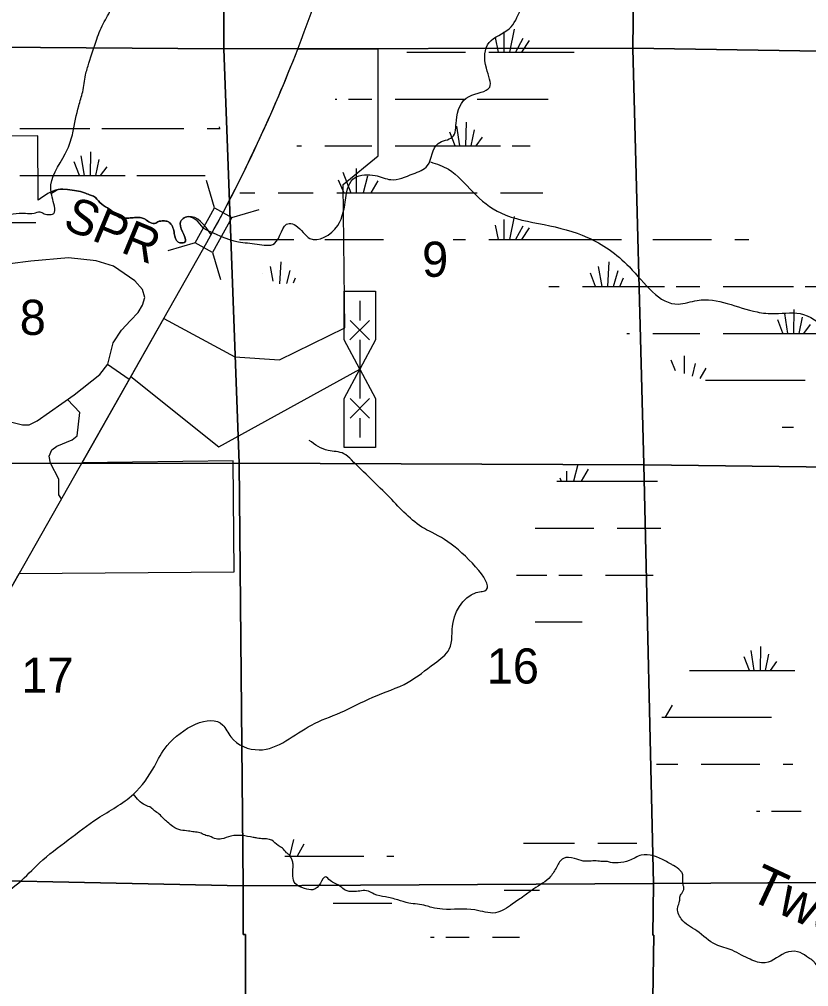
# Model space of a CAD drawing. Extents: x 380424 to 701066, y 1117407 to 1412949.
# Drawn here: x 582278 to 592389, y 1377653 to 1390037 of the extents above; entities that cross this region are included whole.
import ezdxf

# ---------------------------------------------------------------- set-up
doc = ezdxf.new("R2010")
doc.units = 0
for name, color, linetype in [('Bridges and Drawbridges US Highways', 7, 'Continuous'), ('Local Roads Improved', 7, 'Continuous'), ('Local Roads Paved', 7, 'Continuous'), ('Local Roads Related Cells', 7, 'Continuous'), ('Local Roads Related Text', 7, 'Continuous'), ('Narrow River Creek and Branch and Slough', 7, 'Continuous'), ('Narrow River Creek and Branch and Slough Text', 7, 'Continuous'), ('Section Lines', 7, 'Continuous'), ('Section Numbers', 7, 'Continuous'), ('State Park', 7, 'Continuous'), ('Swamps', 7, 'Continuous'), ('US Routes Highway Center Lines', 7, 'Continuous')]:
    doc.layers.add(name, color=color, linetype=linetype)

msp = doc.modelspace()

# ---------------------------------------------------------------- linework, layer by layer
at = {"layer": 'Bridges and Drawbridges US Highways'}
for p, q in [((584777, 1387624), (584676, 1387972)), ((585001, 1387501), (585349, 1387601)), ((584529, 1387176), (584182, 1387075)), ((584754, 1387052), (584854, 1386705))]:
    msp.add_line(p, q, dxfattribs=at)
msp.add_lwpolyline([(584529, 1387176), (584777, 1387624), (585001, 1387501), (584754, 1387052)], close=True, dxfattribs=at)
at = {"layer": 'Local Roads Improved'}
msp.add_lwpolyline([(583706, 1385465), (584834, 1384565), (586639, 1385557)], dxfattribs=at)
at = {"layer": 'Local Roads Paved'}
msp.add_line((583683, 1385425), (583406, 1385618), dxfattribs=at)
for points in [[(583758, 1386691), (583484, 1386877), (583261, 1386947), (582908, 1386984), (582425, 1386942), (582155, 1386905)], [(582164, 1384883), (582318, 1384846), (582406, 1384846), (582508, 1384897), (582982, 1385232), (583307, 1385492), (583410, 1385622), (583479, 1385896), (583586, 1386059), (583702, 1386180), (583800, 1386282), (583856, 1386380), (583884, 1386477), (583856, 1386580), (583758, 1386691)], [(582818, 1383898), (582784, 1383951), (582784, 1384149), (582676, 1384355), (582658, 1384445), (582694, 1384526), (582757, 1384571), (582954, 1384652), (583017, 1384705), (583053, 1385002), (582894, 1385170)]]:
    msp.add_lwpolyline(points, dxfattribs=at)
at = {"layer": 'Local Roads Related Cells'}
for p, q in [((586439, 1385932), (586439, 1386557)), ((586439, 1386557), (586839, 1386557)), ((586839, 1386557), (586839, 1385932)), ((586639, 1386432), (586639, 1386182)), ((586762, 1386182), (586512, 1385932)), ((586764, 1385932), (586514, 1386182)), ((586639, 1385557), (586439, 1385932)), ((586839, 1385932), (586639, 1385557)), ((586639, 1385932), (586639, 1385182)), ((586439, 1385182), (586639, 1385557)), ((586639, 1385557), (586839, 1385182)), ((586439, 1384557), (586439, 1385182)), ((586764, 1384932), (586514, 1385182)), ((586764, 1385182), (586514, 1384932)), ((586839, 1385182), (586839, 1384557)), ((586639, 1384932), (586639, 1384682)), ((586839, 1384557), (586439, 1384557))]:
    msp.add_line(p, q, dxfattribs=at)
at = {"layer": 'Narrow River Creek and Branch and Slough'}
for points in [[(584628, 1387366), (585084, 1387190), (585324, 1387160), (585547, 1387169), (585733, 1387425), (585820, 1387398), (586000, 1387231), (586356, 1387398), (586578, 1388011), (586836, 1388038), (587037, 1387985), (587322, 1388059), (587506, 1388165), (587644, 1388449), (587823, 1388529), (587876, 1388740), (588039, 1389051), (588303, 1389167), (588261, 1389410), (588298, 1389742), (588551, 1389916), (588699, 1390164), (588915, 1390439), (589095, 1390470), (589242, 1390676), (589395, 1391151), (589607, 1391304), (589786, 1391531), (590029, 1391789), (590139, 1391911), (590414, 1392132), (590630, 1392349), (590762, 1392729), (591015, 1393029), (591290, 1393193), (591538, 1393393), (591791, 1393562), (592113, 1393837), (592477, 1394259), (592746, 1394586), (593094, 1394876), (593582, 1395051), (593792, 1395169)], [(581281, 1387337), (581356, 1387323), (581437, 1387316), (581487, 1387355), (581513, 1387413), (581583, 1387448), (581628, 1387492), (581732, 1387542), (581811, 1387562), (581863, 1387576), (581924, 1387576), (582037, 1387544), (582200, 1387546), (582355, 1387556), (582468, 1387556), (582540, 1387574), (582595, 1387549), (582671, 1387537), (582703, 1387542), (582705, 1387732), (582683, 1387917), (582895, 1388375), (582964, 1388586), (583038, 1388929), (583090, 1389109), (583127, 1389325), (583170, 1389478), (583270, 1389785), (583365, 1390006), (583423, 1390107), (583550, 1390471), (583650, 1390629), (583740, 1390756), (583803, 1390840), (583882, 1390940), (583998, 1391078), (584120, 1391210), (584231, 1391315), (584294, 1391394), (584352, 1391537), (584421, 1391643), (584505, 1391774), (584669, 1391975), (584848, 1392144), (584985, 1392265), (585168, 1392488)], [(587546, 1388212), (587776, 1388117), (588087, 1387827), (588446, 1387558), (589000, 1387410), (589554, 1387246), (590092, 1386867), (590720, 1386392), (590962, 1386439), (591728, 1386291), (591954, 1386270), (592324, 1386260), (592698, 1386065), (593004, 1386001), (593194, 1385569), (593463, 1385220), (593812, 1385041), (594155, 1385115), (594387, 1385131), (594793, 1385125), (595136, 1385178), (595674, 1385263), (596033, 1385363), (596598, 1385379), (597073, 1385326), (597389, 1384930), (597458, 1384545), (597827, 1384608), (598022, 1384819), (598249, 1385004), (598561, 1385400), (598914, 1385395), (599183, 1385321), (599537, 1385221), (599800, 1385189), (600107, 1385273), (600376, 1385384), (600703, 1385606), (600734, 1385833), (600634, 1386112), (600117, 1386413), (599964, 1386540), (599769, 1386613), (599489, 1386740), (599426, 1387125), (599611, 1387352), (599895, 1387421), (600091, 1387431), (600471, 1387352), (600882, 1387363), (601220, 1387716), (601631, 1388012), (601927, 1388291), (602280, 1388603), (602755, 1388808), (603167, 1388893), (603594, 1388898), (603906, 1388930), (604222, 1388988), (604565, 1388998), (604792, 1388983), (605256, 1388782), (605673, 1388307), (606064, 1387927), (606417, 1387890), (606792, 1387985), (606923, 1388017)], [(582691, 1387813), (582777, 1387858), (582895, 1387858), (583012, 1387840), (583111, 1387818), (583175, 1387791), (583229, 1387772), (583310, 1387691), (583409, 1387623), (583455, 1387592), (583509, 1387542), (583563, 1387501), (583613, 1387492), (583662, 1387492), (583734, 1387497), (583811, 1387501), (583870, 1387488), (583906, 1387465), (583974, 1387429), (584010, 1387425), (584069, 1387452), (584109, 1387456), (584168, 1387452), (584208, 1387429), (584263, 1387294), (584312, 1387185), (584394, 1387181), (584339, 1387425), (584376, 1387488), (584439, 1387511), (584628, 1387366)], [(579924, 1378534), (580230, 1378540), (580837, 1378562), (581375, 1378662), (581818, 1378730), (582272, 1378984), (582536, 1379237), (582905, 1379532), (583280, 1379807), (583739, 1380118), (584008, 1380472), (584172, 1380741), (584884, 1381003), (584988, 1380850), (585348, 1380685), (586020, 1381003), (586393, 1381162), (586805, 1381358), (587260, 1381552), (587596, 1381791), (587786, 1381974), (587834, 1382316), (588195, 1382712), (588207, 1382713), (587859, 1383280), (587523, 1383488), (587468, 1383518), (587022, 1383915), (586533, 1384396), (586436, 1384476), (586234, 1384518), (585990, 1384647)], [(592627, 1377744), (592609, 1377770), (592593, 1377797), (592540, 1377865), (592473, 1377955), (592442, 1377986), (592386, 1378024), (592281, 1378089), (592129, 1378099), (591832, 1377958), (591638, 1378004), (591528, 1378058), (591410, 1378119), (591199, 1378192), (590955, 1378367), (590757, 1378520), (590712, 1378673), (590735, 1378746), (590740, 1378797), (590763, 1378848), (590791, 1378916), (590783, 1378947), (590778, 1379010), (590767, 1379110), (590746, 1379137), (590656, 1379205), (590619, 1379226), (590551, 1379263), (590245, 1379337), (590090, 1379267), (589948, 1379239), (589852, 1379244), (589801, 1379256), (589728, 1379256), (589688, 1379261), (589603, 1379261), (589501, 1379261), (589388, 1379295), (589247, 1379295), (589162, 1379188), (589083, 1379063), (588981, 1378978), (588868, 1378905), (588743, 1378814), (588596, 1378712), (588377, 1378599), (588113, 1378636), (587697, 1378645), (587561, 1378667), (587487, 1378690), (587267, 1378724), (587125, 1378763), (586967, 1378803), (586825, 1378837), (586724, 1378882), (586639, 1378877), (586554, 1378871), (586452, 1378888), (586395, 1378933), (586322, 1378973), (586260, 1379012), (586198, 1379058), (586135, 1378978), (586039, 1378894), (585931, 1378910), (585813, 1378972), (585784, 1379182), (585784, 1379221), (585773, 1379272), (585728, 1379346), (585700, 1379368), (585649, 1379425), (585592, 1379459), (585513, 1379527), (585445, 1379544), (585366, 1379549), (585326, 1379555), (585274, 1379564), (584989, 1379580), (584868, 1379544), (584800, 1379544), (584715, 1379578), (584653, 1379595), (584591, 1379623), (584517, 1379634), (584444, 1379646), (584347, 1379657), (584246, 1379702), (584178, 1379759), (584127, 1379804), (584070, 1379861), (584008, 1379906), (583966, 1379944), (583892, 1379976), (583739, 1380118)]]:
    msp.add_spline(points, degree=3, dxfattribs=at)
at = {"layer": 'Section Lines'}
for points in [[(584894, 1395183), (584896, 1389676), (584897, 1389660), (579608, 1389699), (579613, 1389705), (579632, 1395181), (579632, 1395181), (582567, 1395183), (583255, 1395183)], [(590204, 1395184), (590204, 1395184), (590135, 1389667), (584897, 1389660), (584896, 1389676), (584894, 1395183), (585273, 1395183), (589582, 1395183), (590110, 1395183)], [(595508, 1395213), (595508, 1395213), (595487, 1389584), (590135, 1389667), (590204, 1395184), (590204, 1395184), (591403, 1395191), (593652, 1395203), (595064, 1395211), (595369, 1395212)], [(584897, 1389660), (585093, 1384356), (579745, 1384353), (579608, 1389699)], [(590135, 1389667), (590135, 1389660), (590276, 1384341), (590276, 1384335), (585093, 1384356), (584897, 1389660)], [(595487, 1389584), (595487, 1389568), (595467, 1384271), (590286, 1384335), (590276, 1384335), (590276, 1384341), (590135, 1389660), (590135, 1389667)], [(585093, 1384356), (585145, 1378946), (579860, 1379054), (579745, 1384353)], [(590276, 1384335), (590402, 1378973), (585145, 1378946), (585093, 1384356)], [(595467, 1384271), (595532, 1379004), (590402, 1378973), (590276, 1384335), (590286, 1384335)], [(585145, 1378946), (585146, 1378321), (585173, 1378321), (585167, 1373692), (579872, 1373699), (579872, 1373712), (579891, 1378329), (579859, 1378328), (579860, 1379045), (579860, 1379054)], [(590402, 1378973), (590402, 1378967), (590391, 1378313), (590404, 1378313), (590332, 1373714), (585167, 1373692), (585173, 1378321), (585146, 1378321), (585145, 1378946)], [(595532, 1379004), (595543, 1378305), (595560, 1378305), (595607, 1373756), (590332, 1373714), (590404, 1378313), (590391, 1378313), (590402, 1378967), (590402, 1378973)]]:
    msp.add_lwpolyline(points, close=True, dxfattribs=at)
at = {"layer": 'State Park'}
for points in [[(582519, 1387722), (582514, 1388545), (579253, 1388531), (579244, 1389800), (578438, 1389811), (578441, 1388513), (575651, 1388513), (575643, 1387333), (574362, 1387320)], [(574362, 1387320), (574362, 1385642), (574620, 1385636), (574625, 1384422), (574985, 1384415), (576455, 1381454), (576455, 1380862), (579819, 1380883), (579819, 1381495), (581466, 1381514), (582276, 1382942), (585028, 1382966), (585017, 1384386), (583081, 1384361), (584128, 1386209), (585039, 1385718), (585610, 1385677), (586446, 1386086), (586426, 1387922), (586875, 1388289), (586875, 1389656), (585844, 1389656)]]:
    msp.add_lwpolyline(points, dxfattribs=at)
msp.add_arc((567614, 1396726), 19553, 331.1232, 338.801, dxfattribs=at)
msp.add_spline([(584736, 1387284), (584439, 1387511), (584376, 1387488), (584339, 1387425), (584394, 1387181), (584312, 1387185), (584263, 1387294), (584208, 1387429), (584168, 1387452), (584109, 1387456), (584069, 1387452), (584010, 1387425), (583974, 1387429), (583906, 1387465), (583870, 1387488), (583811, 1387501), (583734, 1387497), (583662, 1387492), (583613, 1387492), (583563, 1387501), (583509, 1387542), (583455, 1387592), (583409, 1387623), (583310, 1387691), (583229, 1387772), (583175, 1387791), (583111, 1387818), (583012, 1387840), (582895, 1387858), (582777, 1387858), (582519, 1387722)], degree=3, dxfattribs=at)
at = {"layer": 'Swamps'}
for p, q in [((588484, 1389876), (588484, 1389617)), ((588617, 1389912), (588558, 1389617)), ((588375, 1389803), (588413, 1389617)), ((588726, 1389791), (588632, 1389617)), ((588810, 1389767), (588711, 1389618)), ((587243, 1389617), (587693, 1389617)), ((587693, 1389617), (587993, 1389617)), ((586493, 1389017), (586793, 1389017)), ((587093, 1389017), (587693, 1389017)), ((587693, 1389017), (587993, 1389017)), ((587999, 1388417), (588005, 1388721)), ((582283, 1388638), (582883, 1388638)), ((582883, 1388638), (583183, 1388638)), ((583333, 1388638), (584383, 1388638)), ((587859, 1388418), (587793, 1388591)), ((587921, 1388417), (587882, 1388670)), ((588066, 1388417), (588109, 1388623)), ((588129, 1388417), (588212, 1388530)), ((583189, 1388038), (583195, 1388342)), ((586193, 1388417), (586793, 1388417)), ((587093, 1388417), (587693, 1388417)), ((587693, 1388417), (588443, 1388417)), ((583049, 1388039), (582982, 1388212)), ((583111, 1388038), (583071, 1388291)), ((583256, 1388038), (583299, 1388244)), ((583318, 1388037), (583402, 1388151)), ((586423, 1388080), (586526, 1387817)), ((586592, 1388128), (586592, 1387817)), ((582283, 1388038), (582883, 1388038)), ((582883, 1388038), (583633, 1388038)), ((586362, 1387983), (586433, 1387817)), ((586737, 1388031), (586683, 1387817)), ((586870, 1387971), (586780, 1387817)), ((585593, 1387817), (586043, 1387817)), ((586343, 1387817), (587693, 1387817)), ((587693, 1387817), (588143, 1387817)), ((588484, 1387476), (588484, 1387217)), ((588617, 1387512), (588558, 1387217)), ((588375, 1387403), (588412, 1387217)), ((588726, 1387391), (588632, 1387217)), ((588810, 1387367), (588711, 1387218)), ((586193, 1387217), (586943, 1387217)), ((587836, 1387217), (587993, 1387217)), ((588293, 1387217), (589993, 1387217)), ((590393, 1387217), (591143, 1387217)), ((589744, 1386617), (589697, 1386872)), ((589815, 1386617), (589832, 1386933)), ((589658, 1386617), (589593, 1386789)), ((589891, 1386617), (589949, 1386821)), ((589968, 1386617), (590017, 1386726)), ((589493, 1386617), (590543, 1386617)), ((590693, 1386617), (590993, 1386617)), ((591293, 1386617), (591893, 1386617)), ((591893, 1386617), (592193, 1386617)), ((592121, 1386017), (592082, 1386271)), ((592199, 1386017), (592205, 1386321)), ((592266, 1386017), (592309, 1386223)), ((592059, 1386018), (591993, 1386191)), ((592328, 1386017), (592412, 1386130)), ((590393, 1386017), (590993, 1386017)), ((591293, 1386017), (591893, 1386017)), ((591893, 1386017), (592643, 1386017)), ((591893, 1385417), (592343, 1385417)), ((589431, 1384338), (589377, 1384123)), ((589564, 1384277), (589474, 1384123)), ((588887, 1383523), (589637, 1383523)), ((589937, 1383523), (590387, 1383523)), ((589187, 1382923), (589487, 1382923)), ((589787, 1382923), (590387, 1382923)), ((588887, 1382323), (589487, 1382323)), ((591692, 1381702), (591652, 1381956)), ((591770, 1381702), (591776, 1382006)), ((591837, 1381702), (591880, 1381908)), ((591629, 1381703), (591563, 1381876)), ((591899, 1381702), (591983, 1381816)), ((590864, 1381702), (591464, 1381702)), ((591464, 1381102), (591914, 1381102)), ((591014, 1380502), (591464, 1380502)), ((591464, 1380502), (591764, 1380502)), ((585791, 1379538), (585738, 1379323)), ((585924, 1379478), (585835, 1379324)), ((588940, 1379489), (589390, 1379489)), ((588490, 1378889), (588940, 1378889)), ((586298, 1378724), (586748, 1378724)), ((586748, 1378724), (587048, 1378724)), ((587740, 1378289), (588040, 1378289))]:
    msp.add_line(p, q, dxfattribs=at)
for points in [[(588293, 1389617), (589385, 1389617)], [(586324, 1389017), (586343, 1389017)], [(588143, 1389017), (589050, 1389017)], [(584683, 1388638), (584852, 1388638)], [(584848, 1388638), (584840, 1388660)], [(585832, 1388417), (585893, 1388417)], [(588593, 1388417), (588822, 1388417)], [(583783, 1388038), (584660, 1388038)], [(585102, 1387817), (585293, 1387817)], [(588443, 1387817), (588983, 1387817)], [(581533, 1387438), (582488, 1387438)], [(585100, 1387217), (585793, 1387217)], [(591443, 1387217), (591623, 1387217)], [(585531, 1386686), (585497, 1386872)], [(585616, 1386652), (585632, 1386933)], [(585394, 1386786), (585393, 1386789)], [(585703, 1386657), (585749, 1386821)], [(585788, 1386662), (585817, 1386726)], [(589060, 1386617), (589193, 1386617)], [(592343, 1386617), (593015, 1386617)], [(590059, 1386017), (590093, 1386017)], [(590792, 1385728), (590792, 1385504)], [(590623, 1385680), (590678, 1385540)], [(590937, 1385632), (590896, 1385471)], [(591070, 1385571), (590993, 1385440)], [(591067, 1385417), (591893, 1385417)], [(592049, 1384817), (592193, 1384817)], [(589286, 1384251), (589286, 1384123)], [(589162, 1384123), (590387, 1384123)], [(589203, 1384166), (589220, 1384123)], [(590387, 1384123), (590453, 1384123)], [(590387, 1383523), (590497, 1383523)], [(588646, 1382923), (589037, 1382923)], [(590387, 1382923), (590399, 1382923)], [(591464, 1381702), (592213, 1381702)], [(590640, 1381256), (590550, 1381102)], [(590510, 1381102), (591464, 1381102)], [(590440, 1380502), (590714, 1380502)], [(592064, 1380502), (592188, 1380502)], [(591721, 1379902), (591764, 1379902)], [(591914, 1379902), (592292, 1379902)], [(588738, 1379489), (588940, 1379489)], [(589690, 1379489), (590189, 1379489)], [(585678, 1379324), (586690, 1379324)], [(586984, 1379324), (587074, 1379324)], [(587544, 1378289), (587590, 1378289)], [(588340, 1378289), (588683, 1378289)]]:
    msp.add_lwpolyline(points, dxfattribs=at)
at = {"layer": 'US Routes Highway Center Lines'}
msp.add_lwpolyline([(574865, 1369870), (584624, 1387083), (584624, 1387083)], dxfattribs=at)
msp.add_arc((567614, 1396726), 19553, 330.4489, 340.7831, dxfattribs=at)

# ---------------------------------------------------------------- texts
at = {"layer": 'Local Roads Related Text'}
msp.add_text('SPR', height=450, rotation=337.5493, dxfattribs=at).set_placement((582819, 1387369))
at = {"layer": 'Narrow River Creek and Branch and Slough Text'}
msp.add_text('Two', height=500, rotation=335.0271, dxfattribs=at).set_placement((591592, 1378783))
at = {"layer": 'Section Numbers'}
for s, p in [('9', (587437, 1386741)), ('8', (582283, 1385997)), ('16', (588265, 1381534)), ('17', (582303, 1381417))]:
    msp.add_text(s, height=450, dxfattribs=at).set_placement(p)

doc.saveas('drawing.dxf')
